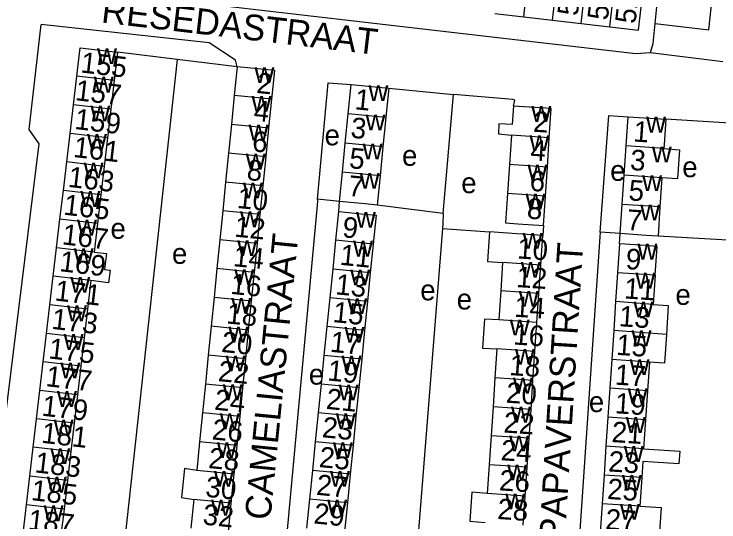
# Model space of a CAD drawing. Extents: x 161258 to 163262, y 380749 to 382054.
# Drawn here: x 162266.6 to 162403.5, y 380810.6 to 380909.2 of the extents above; entities that cross this region are included whole.
import ezdxf

# ---------------------------------------------------------------- set-up
doc = ezdxf.new("R2010")
doc.units = 0
for name, color, linetype in [('BLT_Basislijn', 7, 'Continuous'), ('BLT_Bebouwing', 7, 'Continuous'), ('BLT_Centroide', 7, 'Continuous'), ('BLT_Huisnummer', 7, 'Continuous'), ('BLT_Huisnummer_ tussenligend', 7, 'Continuous'), ('BLT_Onderverdeling_panden', 7, 'Continuous'), ('BLT_Straatnaam', 7, 'Continuous')]:
    doc.layers.add(name, color=color, linetype=linetype)

msp = doc.modelspace()

# ---------------------------------------------------------------- linework, layer by layer
at = {"layer": 'BLT_Basislijn'}
for p, q in [((162298.29, 380900.36), (162286.68, 380901.78)), ((162390.2, 380901.73), (162404.26, 380899.96)), ((162298.29, 380900.36), (162287.96, 380805.62)), ((162309.93, 380898.94), (162298.29, 380900.36)), ((162339.36, 380894.75), (162351.91, 380893.58)), ((162349.93, 380870.42), (162351.91, 380893.58)), ((162406.62, 380887.93), (162393.19, 380888.74)), ((162329.79, 380872.79), (162325.54, 380873.21)), ((162329.66, 380870.84), (162329.79, 380872.79)), ((162349.93, 380870.42), (162337.1, 380872.06)), ((162369.41, 380868.14), (162369.26, 380866.16)), ((162349.79, 380867.54), (162344.53, 380801.02)), ((162349.79, 380867.54), (162358.91, 380866.86)), ((162384.34, 380866.53), (162380.42, 380866.8)), ((162384.19, 380864.55), (162384.34, 380866.53)), ((162406.3, 380865.18), (162391.66, 380866.04))]:
    msp.add_line(p, q, dxfattribs=at)
for points in [[(162391.11, 380907.31), (162392.47, 380920.99)], [(162391.11, 380907.31), (162401.51, 380906.11), (162402.91, 380918.81), (162402.76, 380919.8)], [(162303.55, 380911.22), (162387.34, 380901.49), (162390.2, 380901.73)], [(162261.56, 380816.69), (162263.14, 380816.76), (162271.45, 380883.95), (162269.51, 380886.78), (162271.85, 380907.15)], [(162309.93, 380898.94), (162309.62, 380900.22), (162304.5, 380903.57), (162271.85, 380907.15)], [(162390.2, 380901.73), (162390.73, 380903.48), (162391.11, 380907.31)], [(162325.54, 380873.21), (162327.6, 380895.84), (162332.05, 380895.47)], [(162363.59, 380891.3), (162363.85, 380892.47), (162363.47, 380892.55), (162351.91, 380893.58)], [(162380.42, 380866.8), (162382.08, 380889.47), (162385.87, 380889.24)], [(162325.54, 380873.21), (162325.5, 380872.76), (162319.17, 380804.13)], [(162349.93, 380870.42), (162349.87, 380868.52), (162349.79, 380867.54)], [(162380.42, 380866.8), (162380.36, 380865.93), (162375.71, 380797.42)]]:
    msp.add_lwpolyline(points, dxfattribs=at)
at = {"layer": 'BLT_Bebouwing'}
for p, q in [((162360, 380909.3), (162365.58, 380908.65)), ((162365.58, 380908.65), (162371.16, 380908.01)), ((162371.16, 380908.01), (162376.74, 380907.36)), ((162376.74, 380907.36), (162382.32, 380906.71)), ((162278.76, 380897.1), (162279.41, 380902.63)), ((162279.41, 380902.63), (162286.68, 380901.78)), ((162278.12, 380891.55), (162278.76, 380897.1)), ((162286.03, 380896.24), (162285.38, 380890.7)), ((162331.49, 380889.8), (162332.05, 380895.47)), ((162332.05, 380895.47), (162339.36, 380894.75)), ((162309.37, 380893.35), (162308.81, 380887.75)), ((162316.1, 380887.02), (162316.66, 380892.62)), ((162277.47, 380886), (162278.12, 380891.55)), ((162285.38, 380890.7), (162284.74, 380885.15)), ((162330.92, 380884.13), (162331.49, 380889.8)), ((162338.8, 380889.08), (162338.23, 380883.41)), ((162385.49, 380883.56), (162385.87, 380889.24)), ((162385.87, 380889.24), (162393.19, 380888.74)), ((162308.81, 380887.75), (162308.25, 380882.15)), ((162315.53, 380881.42), (162316.1, 380887.02)), ((162276.82, 380880.46), (162277.47, 380886)), ((162363.21, 380885.63), (162362.83, 380879.96)), ((162284.74, 380885.15), (162284.09, 380879.6)), ((162370.17, 380879.47), (162370.55, 380885.14)), ((162330.36, 380878.46), (162330.92, 380884.13)), ((162338.23, 380883.41), (162337.67, 380877.73)), ((162385.11, 380877.89), (162385.49, 380883.56)), ((162308.25, 380882.15), (162307.68, 380876.55)), ((162276.17, 380874.91), (162276.82, 380880.46)), ((162314.97, 380875.82), (162315.53, 380881.42)), ((162284.09, 380879.6), (162283.44, 380874.06)), ((162362.83, 380879.96), (162362.45, 380874.3)), ((162369.79, 380873.8), (162370.17, 380879.47)), ((162329.79, 380872.79), (162330.36, 380878.46)), ((162337.67, 380877.73), (162337.1, 380872.06)), ((162384.72, 380872.21), (162385.11, 380877.89)), ((162392.42, 380877.39), (162392.04, 380871.72)), ((162307.68, 380876.55), (162307.12, 380870.95)), ((162275.52, 380869.36), (162276.17, 380874.91)), ((162314.41, 380870.22), (162314.97, 380875.82)), ((162283.44, 380874.06), (162282.79, 380868.51)), ((162369.41, 380868.14), (162369.79, 380873.8)), ((162384.34, 380866.53), (162384.72, 380872.21)), ((162307.12, 380870.95), (162306.56, 380865.35)), ((162329.1, 380865.25), (162329.66, 380870.84)), ((162392.04, 380871.72), (162391.66, 380866.04)), ((162274.87, 380863.81), (162275.52, 380869.36)), ((162313.85, 380864.61), (162314.41, 380870.22)), ((162282.79, 380868.51), (162282.14, 380862.96)), ((162306.56, 380865.35), (162306, 380859.74)), ((162328.54, 380859.66), (162329.1, 380865.25)), ((162368.87, 380860.43), (162369.26, 380866.16)), ((162274.22, 380858.27), (162274.87, 380863.81)), ((162313.29, 380859.01), (162313.85, 380864.61)), ((162336.34, 380864.52), (162335.79, 380858.93)), ((162384.19, 380864.55), (162383.81, 380858.94)), ((162306, 380859.74), (162305.44, 380854.14)), ((162327.98, 380854.08), (162328.54, 380859.66)), ((162361.49, 380860.93), (162361.12, 380855.41)), ((162368.51, 380854.92), (162368.87, 380860.43)), ((162273.57, 380852.72), (162274.22, 380858.27)), ((162312.73, 380853.41), (162313.29, 380859.01)), ((162335.79, 380858.93), (162335.23, 380853.35)), ((162383.81, 380858.94), (162383.43, 380853.33)), ((162391.13, 380858.44), (162390.75, 380852.75)), ((162281.49, 380857.42), (162280.84, 380851.87)), ((162305.44, 380854.14), (162304.88, 380848.54)), ((162361.12, 380855.41), (162360.74, 380849.79)), ((162368.13, 380849.29), (162368.51, 380854.92)), ((162312.16, 380847.81), (162312.73, 380853.41)), ((162327.41, 380848.49), (162327.98, 380854.08)), ((162335.23, 380853.35), (162334.67, 380847.76)), ((162383.43, 380853.33), (162383.05, 380847.72)), ((162272.92, 380847.17), (162273.57, 380852.72)), ((162280.84, 380851.87), (162280.19, 380846.32)), ((162367.75, 380843.67), (162368.13, 380849.29)), ((162304.88, 380848.54), (162304.32, 380842.94)), ((162311.6, 380842.21), (162312.16, 380847.81)), ((162326.85, 380842.9), (162327.41, 380848.49)), ((162334.67, 380847.76), (162334.12, 380842.17)), ((162383.05, 380847.72), (162382.68, 380842.11)), ((162272.27, 380841.62), (162272.92, 380847.17)), ((162280.19, 380846.32), (162279.55, 380840.78)), ((162360.37, 380844.16), (162359.99, 380838.54)), ((162367.38, 380838.05), (162367.75, 380843.67)), ((162304.32, 380842.94), (162303.75, 380837.34)), ((162311.04, 380836.61), (162311.6, 380842.21)), ((162326.29, 380837.32), (162326.85, 380842.9)), ((162334.12, 380842.17), (162333.56, 380836.59)), ((162382.68, 380842.11), (162382.3, 380836.5)), ((162271.63, 380836.08), (162272.27, 380841.62)), ((162279.55, 380840.78), (162278.9, 380835.23)), ((162390, 380841.61), (162389.62, 380836)), ((162359.99, 380838.54), (162359.62, 380832.92)), ((162367, 380832.42), (162367.38, 380838.05)), ((162303.75, 380837.34), (162303.19, 380831.74)), ((162310.48, 380831.01), (162311.04, 380836.61)), ((162325.73, 380831.73), (162326.29, 380837.32)), ((162333.56, 380836.59), (162333, 380831)), ((162382.3, 380836.5), (162381.92, 380830.89)), ((162270.98, 380830.59), (162271.63, 380836.08)), ((162278.9, 380835.23), (162278.25, 380829.74)), ((162389.62, 380836), (162389.24, 380830.39)), ((162359.62, 380832.92), (162359.24, 380827.29)), ((162366.62, 380826.8), (162367, 380832.42)), ((162303.19, 380831.74), (162302.63, 380826.14)), ((162309.92, 380825.41), (162310.48, 380831.01)), ((162325.17, 380826.14), (162325.73, 380831.73)), ((162333, 380831), (162332.44, 380825.41)), ((162381.92, 380830.89), (162381.54, 380825.28)), ((162270.34, 380825.06), (162270.98, 380830.59)), ((162389.24, 380830.39), (162388.87, 380824.78)), ((162359.24, 380827.29), (162358.86, 380821.67)), ((162366.25, 380821.18), (162366.62, 380826.8)), ((162302.63, 380826.14), (162302.07, 380820.54)), ((162309.36, 380819.81), (162309.92, 380825.41)), ((162324.61, 380820.55), (162325.17, 380826.14)), ((162332.44, 380825.41), (162331.89, 380819.82)), ((162269.68, 380819.44), (162270.34, 380825.06)), ((162277.61, 380824.21), (162276.95, 380818.59)), ((162381.54, 380825.28), (162381.17, 380819.67)), ((162358.86, 380821.67), (162358.49, 380816.05)), ((162324.04, 380814.97), (162324.61, 380820.55)), ((162365.87, 380815.55), (162366.25, 380821.18)), ((162269.03, 380813.89), (162269.68, 380819.44)), ((162276.95, 380818.59), (162276.3, 380813.04)), ((162308.79, 380814.21), (162309.36, 380819.81)), ((162331.89, 380819.82), (162331.33, 380814.24)), ((162381.17, 380819.67), (162380.79, 380814.06)), ((162388.49, 380819.17), (162388.12, 380813.62)), ((162301.51, 380814.94), (162300.95, 380809.34)), ((162323.48, 380809.38), (162324.04, 380814.97)), ((162365.49, 380809.93), (162365.87, 380815.55)), ((162268.38, 380808.34), (162269.03, 380813.89)), ((162276.3, 380813.04), (162275.65, 380807.49)), ((162308.23, 380808.6), (162308.79, 380814.21)), ((162331.33, 380814.24), (162330.77, 380808.65)), ((162380.79, 380814.06), (162380.41, 380808.45))]:
    msp.add_line(p, q, dxfattribs=at)
for points in [[(162382.32, 380906.71), (162387.89, 380906.07), (162388.73, 380913.33), (162383.76, 380913.91), (162383.16, 380913.98)], [(162286.68, 380901.78), (162286.1, 380896.82), (162286.03, 380896.24)], [(162309.93, 380898.94), (162309.43, 380894), (162309.37, 380893.35)], [(162316.66, 380892.62), (162317.22, 380898.21), (162309.93, 380898.94)], [(162339.36, 380894.75), (162338.87, 380889.77), (162338.8, 380889.08)], [(162363.59, 380891.3), (162363.35, 380887.7), (162360.77, 380887.88), (162360.66, 380885.89), (162363.21, 380885.63)], [(162370.55, 380885.14), (162370.93, 380890.81), (162363.59, 380891.3)], [(162393.19, 380888.74), (162392.85, 380883.76), (162392.81, 380883.07)], [(162392.81, 380883.07), (162395.84, 380882.8), (162395.46, 380877.19), (162392.42, 380877.39)], [(162362.45, 380874.3), (162362.07, 380868.63), (162364.42, 380868.47), (162369.41, 380868.14)], [(162337.1, 380872.06), (162334.77, 380872.3), (162329.79, 380872.79)], [(162329.66, 380870.84), (162334.64, 380870.34), (162336.9, 380870.11), (162336.34, 380864.52)], [(162358.91, 380866.86), (162358.52, 380861.13), (162361.49, 380860.93)], [(162369.26, 380866.16), (162364.27, 380866.49), (162358.91, 380866.86)], [(162391.66, 380866.04), (162389.33, 380866.2), (162384.34, 380866.53)], [(162391.13, 380858.44), (162391.51, 380864.05), (162389.21, 380864.21), (162384.19, 380864.55)], [(162282.14, 380862.96), (162284.54, 380862.66), (162284.18, 380859.6), (162285.26, 380859.47), (162284.97, 380857), (162281.49, 380857.42)], [(162390.75, 380852.75), (162393.61, 380852.56), (162393.3, 380846.96)], [(162360.74, 380849.79), (162357.97, 380849.91), (162357.6, 380844.31), (162360.37, 380844.16)], [(162393.3, 380846.96), (162392.93, 380841.37), (162390, 380841.61)], [(162278.25, 380829.74), (162277.61, 380824.21)], [(162388.87, 380824.78), (162395.88, 380824.33), (162395.71, 380821.83), (162388.7, 380822.31), (162388.49, 380819.17)], [(162302.07, 380820.54), (162299.68, 380820.93), (162299.12, 380815.32), (162301.51, 380814.94)], [(162358.49, 380816.05), (162355.49, 380816.31), (162355.12, 380810.71), (162358.11, 380810.43)], [(162388.12, 380813.62), (162392.24, 380813.34), (162391.87, 380807.75)]]:
    msp.add_lwpolyline(points, dxfattribs=at)
at = {"layer": 'BLT_Onderverdeling_panden'}
for p, q in [((162365.58, 380908.65), (162366.43, 380915.92)), ((162371.16, 380908.01), (162372.01, 380915.27)), ((162376.74, 380907.36), (162377.58, 380914.63)), ((162382.32, 380906.71), (162383.16, 380913.98)), ((162286.03, 380896.24), (162278.76, 380897.1)), ((162316.66, 380892.62), (162309.37, 380893.35)), ((162285.38, 380890.7), (162278.12, 380891.55)), ((162338.8, 380889.08), (162331.49, 380889.8)), ((162316.1, 380887.02), (162308.81, 380887.75)), ((162284.74, 380885.15), (162277.47, 380886)), ((162370.55, 380885.14), (162363.21, 380885.63)), ((162338.23, 380883.41), (162330.92, 380884.13)), ((162392.81, 380883.07), (162385.49, 380883.56)), ((162315.53, 380881.42), (162308.25, 380882.15)), ((162284.09, 380879.6), (162276.82, 380880.46)), ((162370.17, 380879.47), (162362.83, 380879.96)), ((162337.67, 380877.73), (162330.36, 380878.46)), ((162392.42, 380877.39), (162385.11, 380877.89)), ((162314.97, 380875.82), (162307.68, 380876.55)), ((162283.44, 380874.06), (162276.17, 380874.91)), ((162369.79, 380873.8), (162362.45, 380874.3)), ((162392.04, 380871.72), (162384.72, 380872.21)), ((162314.41, 380870.22), (162307.12, 380870.95)), ((162282.79, 380868.51), (162275.52, 380869.36)), ((162313.85, 380864.61), (162306.56, 380865.35)), ((162336.34, 380864.52), (162329.1, 380865.25)), ((162282.14, 380862.96), (162274.87, 380863.81)), ((162313.29, 380859.01), (162306, 380859.74)), ((162335.79, 380858.93), (162328.54, 380859.66)), ((162368.87, 380860.43), (162361.49, 380860.93)), ((162281.49, 380857.42), (162274.22, 380858.27)), ((162391.13, 380858.44), (162383.81, 380858.94)), ((162312.73, 380853.41), (162305.44, 380854.14)), ((162368.51, 380854.92), (162361.12, 380855.41)), ((162335.23, 380853.35), (162327.98, 380854.08)), ((162390.75, 380852.75), (162383.43, 380853.33)), ((162280.84, 380851.87), (162273.57, 380852.72)), ((162368.13, 380849.29), (162360.74, 380849.79)), ((162312.16, 380847.81), (162304.88, 380848.54)), ((162334.67, 380847.76), (162327.41, 380848.49)), ((162393.3, 380846.96), (162383.05, 380847.72)), ((162280.19, 380846.32), (162272.92, 380847.17)), ((162367.75, 380843.67), (162360.37, 380844.16)), ((162311.6, 380842.21), (162304.32, 380842.94)), ((162334.12, 380842.17), (162326.85, 380842.9)), ((162390, 380841.61), (162382.68, 380842.11)), ((162279.55, 380840.78), (162272.27, 380841.62)), ((162367.38, 380838.05), (162359.99, 380838.54)), ((162311.04, 380836.61), (162303.75, 380837.34)), ((162333.56, 380836.59), (162326.29, 380837.32)), ((162389.62, 380836), (162382.3, 380836.5)), ((162278.9, 380835.23), (162271.63, 380836.08)), ((162367, 380832.42), (162359.62, 380832.92)), ((162310.48, 380831.01), (162303.19, 380831.74)), ((162333, 380831), (162325.73, 380831.73)), ((162389.24, 380830.39), (162381.92, 380830.89)), ((162278.25, 380829.74), (162270.98, 380830.59)), ((162366.62, 380826.8), (162359.24, 380827.29)), ((162309.92, 380825.41), (162302.63, 380826.14)), ((162332.44, 380825.41), (162325.17, 380826.14)), ((162277.61, 380824.21), (162270.34, 380825.06)), ((162388.87, 380824.78), (162381.54, 380825.28)), ((162366.25, 380821.18), (162358.86, 380821.67)), ((162309.36, 380819.81), (162302.07, 380820.54)), ((162331.89, 380819.82), (162324.61, 380820.55)), ((162276.95, 380818.59), (162269.68, 380819.44)), ((162388.49, 380819.17), (162381.17, 380819.67)), ((162365.87, 380815.55), (162358.49, 380816.05)), ((162308.79, 380814.21), (162301.51, 380814.94)), ((162331.33, 380814.24), (162324.04, 380814.97)), ((162276.3, 380813.04), (162269.03, 380813.89)), ((162388.12, 380813.62), (162380.79, 380814.06))]:
    msp.add_line(p, q, dxfattribs=at)

# ---------------------------------------------------------------- texts
at = {"layer": 'BLT_Centroide'}
for s, p in [('w', (162282.72, 380899.44)), ('w', (162313.29, 380895.78)), ('w', (162282.08, 380893.91)), ('w', (162335.42, 380892.28)), ('w', (162312.73, 380890.19)), ('w', (162281.42, 380888.34)), ('w', (162367.06, 380888.22)), ('w', (162334.86, 380886.59)), ('w', (162389.34, 380886.16)), ('w', (162312.16, 380884.59)), ('w', (162280.77, 380882.81)), ('e', (162326.91, 380883.68)), ('w', (162366.69, 380882.56)), ('w', (162334.3, 380880.94)), ('w', (162390.47, 380880.38)), ('w', (162311.6, 380878.97)), ('e', (162341.95, 380879.7)), ('w', (162280.12, 380877.25)), ('e', (162396.37, 380877.49)), ('w', (162366.31, 380876.88)), ('e', (162382.37, 380876.78)), ('w', (162333.73, 380875.25)), ('e', (162353.45, 380874.39)), ('w', (162388.57, 380874.81)), ('w', (162311.05, 380873.38)), ('w', (162279.48, 380871.72)), ('w', (162365.93, 380871.22)), ('w', (162388.2, 380869.12)), ('w', (162310.49, 380867.78)), ('w', (162333, 380867.69)), ('w', (162278.83, 380866.16)), ('e', (162285.32, 380865.54)), ('w', (162365.38, 380863.59)), ('w', (162309.93, 380862.19)), ('w', (162332.44, 380862.09)), ('w', (162278.18, 380860.62)), ('e', (162297.27, 380860.67)), ('w', (162387.66, 380861.5)), ('w', (162365, 380857.97)), ('w', (162309.37, 380856.56)), ('w', (162331.88, 380856.5)), ('w', (162387.28, 380855.88)), ('w', (162277.53, 380855.06)), ('e', (162345.49, 380853.58)), ('e', (162395.04, 380852.7)), ('e', (162352.57, 380851.81)), ('w', (162364.62, 380852.34)), ('w', (162308.8, 380850.97)), ('w', (162331.32, 380850.91)), ('w', (162386.9, 380850.28)), ('w', (162276.88, 380849.53)), ('w', (162362.87, 380846.78)), ('w', (162308.24, 380845.38)), ('w', (162330.77, 380845.34)), ('w', (162386.52, 380844.66)), ('w', (162276.23, 380843.97)), ('w', (162363.87, 380841.09)), ('w', (162307.68, 380839.78)), ('w', (162330.2, 380839.75)), ('w', (162386.15, 380839.06)), ('w', (162275.59, 380838.44)), ('e', (162323.84, 380837.22)), ('w', (162363.49, 380835.47)), ('w', (162307.12, 380834.19)), ('w', (162329.64, 380834.16)), ('w', (162385.77, 380833.44)), ('w', (162274.94, 380832.88)), ('e', (162378.23, 380831.89)), ('w', (162363.12, 380829.84)), ('w', (162306.55, 380828.56)), ('w', (162329.09, 380828.56)), ('w', (162385.4, 380827.84)), ('w', (162274.29, 380827.34)), ('w', (162362.74, 380824.25)), ('w', (162305.99, 380822.97)), ('w', (162328.52, 380822.97)), ('w', (162273.64, 380821.78)), ('w', (162385.02, 380822.22)), ('w', (162362.37, 380818.62)), ('w', (162305.43, 380817.38)), ('w', (162327.96, 380817.41)), ('w', (162272.99, 380816.25)), ('w', (162384.64, 380816.62)), ('w', (162361.99, 380813)), ('w', (162304.87, 380811.78)), ('w', (162327.41, 380811.81)), ('w', (162272.34, 380810.69)), ('w', (162384.26, 380811))]:
    msp.add_text(s, height=4, dxfattribs=at).set_placement(p)
at = {"layer": 'BLT_Huisnummer'}
for s, rotation, p in [('56', 83.3914, (162376.05, 380908.69)), ('52', 83.3917, (162387.27, 380907.16)), ('155', 353.3245, (162279.4, 380897.85)), ('2', 354.2754, (162313.56, 380893.86)), ('1', 354.3034, (162332.65, 380890.69)), ('159', 353.3322, (162278.24, 380886.87)), ('2', 356.1792, (162367.33, 380886.33)), ('1', 356.1542, (162386.78, 380884.43)), ('6', 354.2746, (162312.71, 380882.54)), ('5', 354.3026, (162331.55, 380879.28)), ('163', 353.3245, (162276.95, 380875.63)), ('6', 356.1714, (162366.64, 380874.85)), ('5', 356.1537, (162385.86, 380873.01)), ('10', 354.2746, (162309.79, 380871.53)), ('9', 354.262, (162330.24, 380865.86)), ('167', 353.3235, (162275.8, 380864.47)), ('10', 356.1689, (162364.22, 380861.73)), ('14', 354.2738, (162309.04, 380860.23)), ('9', 356.1517, (162385.3, 380859.68)), ('13', 354.2613, (162328.91, 380854.77)), ('171', 353.3313, (162274.37, 380853.57)), ('14', 356.1684, (162363.65, 380850.41)), ('18', 354.2738, (162307.73, 380849.11)), ('13', 356.1512, (162383.99, 380848.57)), ('17', 354.2574, (162327.87, 380843.61)), ('175', 353.3235, (162273.18, 380842.32)), ('22', 354.2731, (162306.11, 380837.92)), ('18', 356.1756, (162362.71, 380839.08)), ('17', 356.1506, (162383.19, 380837.23)), ('21', 354.2558, (162327.09, 380832.53)), ('179', 353.3313, (162271.85, 380831.21)), ('22', 356.1751, (162361.58, 380827.93)), ('26', 354.2731, (162304.92, 380826.6)), ('21', 356.1501, (162382.56, 380826.08)), ('183', 353.3313, (162270.5, 380820.2)), ('25', 354.2551, (162325.72, 380821.23)), ('26', 356.1741, (162360.72, 380816.7)), ('30', 354.2723, (162303.64, 380815.46)), ('25', 356.1496, (162381.71, 380815.03)), ('187', 353.3283, (162269.18, 380809.05))]:
    msp.add_text(s, height=4, rotation=rotation, dxfattribs=at).set_placement(p)
at = {"layer": 'BLT_Huisnummer_ tussenligend'}
for s, rotation, p in [('54', 83.3917, (162381.89, 380907.84)), ('157', 353.3245, (162278.34, 380892.46)), ('4', 354.2754, (162313.02, 380888.48)), ('3', 354.3034, (162331.86, 380885.18)), ('161', 353.3322, (162278, 380881.43)), ('4', 356.1792, (162366.79, 380880.77)), ('3', 356.1542, (162386.16, 380878.9)), ('8', 354.2746, (162311.67, 380876.98)), ('7', 354.3026, (162331.36, 380873.9)), ('165', 353.3245, (162276.08, 380870.24)), ('8', 356.1714, (162366.12, 380869.47)), ('7', 356.1537, (162385.5, 380867.28)), ('12', 354.2746, (162309.28, 380865.97)), ('11', 354.262, (162329.76, 380860.5)), ('169', 353.3235, (162275.29, 380859.26)), ('12', 356.1689, (162364.06, 380856.17)), ('16', 354.2738, (162308.52, 380854.85)), ('11', 356.1517, (162385, 380853.96)), ('15', 354.2613, (162328.39, 380849.38)), ('173', 353.3313, (162273.75, 380848.07)), ('16', 356.1684, (162363.47, 380845.02)), ('20', 354.2738, (162306.74, 380843.58)), ('15', 356.1512, (162383.47, 380843.01)), ('19', 354.2574, (162327.36, 380838.05)), ('177', 353.3235, (162272.64, 380836.94)), ('20', 356.1756, (162362.06, 380833.72)), ('24', 354.2731, (162305.4, 380832.36)), ('19', 356.1506, (162383.2, 380831.67)), ('23', 354.2558, (162326.3, 380827.02)), ('181', 353.3313, (162271.78, 380825.95)), ('24', 356.1751, (162361.04, 380822.55)), ('28', 354.2731, (162304.23, 380821.04)), ('23', 356.1501, (162381.93, 380820.38)), ('185', 353.3313, (162269.8, 380814.81)), ('27', 354.2551, (162325.18, 380815.85)), ('28', 356.1741, (162360.38, 380811.14)), ('32', 354.2723, (162303.13, 380810.07)), ('29', 354.2551, (162324.67, 380810.29)), ('27', 356.1496, (162381.35, 380809.12))]:
    msp.add_text(s, height=4, rotation=rotation, dxfattribs=at).set_placement(p)
at = {"layer": 'BLT_Straatnaam'}
for s, rotation, p in [('RESEDASTRAAT', 353.2715, (162283.4, 380907.56)), ('CAMELIASTRAAT', 84.3699, (162316.36, 380810.79)), ('PAPAVERSTRAAT', 86.4554, (162373.55, 380806.76))]:
    msp.add_text(s, height=5, rotation=rotation, dxfattribs=at).set_placement(p)

doc.saveas('drawing.dxf')
